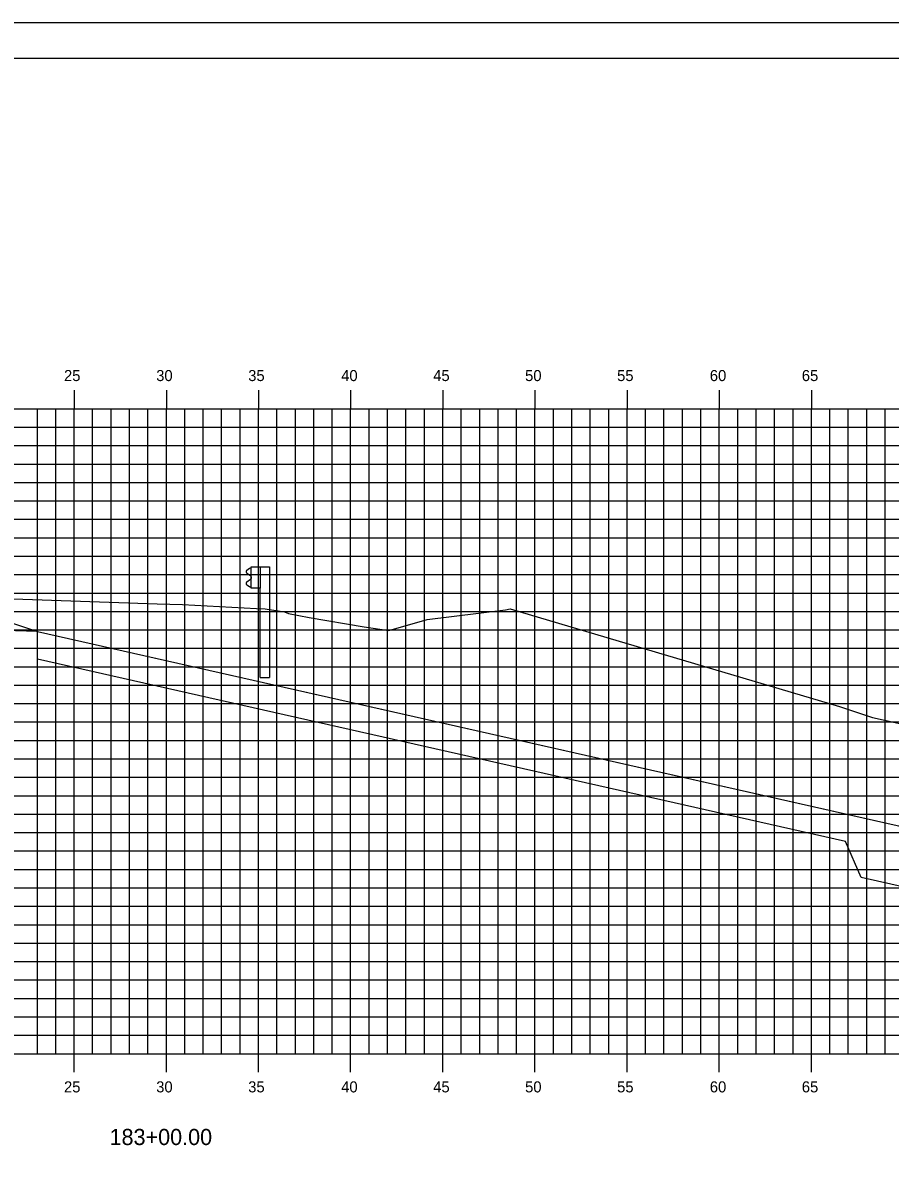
# Model space of a CAD drawing. Extents: x 850598 to 870284, y 366541 to 366651.
# Drawn here: x 859986.9 to 860033.9, y 366589.2 to 366651.2 of the extents above; entities that cross this region are included whole.
import ezdxf

# ---------------------------------------------------------------- set-up
doc = ezdxf.new("R2010")
doc.units = 0
for name, color, linetype in [('BORDER', 7, 'Continuous'), ('D_Drainage_RipRap', 7, 'Continuous'), ('D_Roadway_Centerline', 7, 'Continuous'), ('D_Roadway_SlopeLines', 7, 'Continuous'), ('D_Roadway_SubGrade', 7, 'Continuous'), ('H_V ANNOTATION', 7, 'Continuous'), ('MAJOR', 7, 'Continuous'), ('MINOR', 7, 'Continuous'), ('PLOT BOUNDARY', 7, 'Continuous'), ('S_Guardrail_Beam', 7, 'Continuous'), ('S_Roadway_Centerline', 7, 'Continuous')]:
    doc.layers.add(name, color=color, linetype=linetype)

msp = doc.modelspace()

# ---------------------------------------------------------------- linework, layer by layer
at = {"layer": 'BORDER'}
msp.add_line((860079.672, 366649.225), (859919.672, 366649.225), dxfattribs=at)
at = {"layer": 'D_Drainage_RipRap'}
msp.add_lwpolyline([(860031.515, 366608.243), (860048.263, 366604.467), (860058.125, 366602.243), (860055.125, 366599.243), (860052.125, 366599.243), (860049.125, 366601.017), (860032.377, 366604.793), (860031.515, 366606.743), (859987.672, 366616.629), (859987.672, 366618.129)], close=True, dxfattribs=at)
at = {"layer": 'D_Roadway_Centerline'}
msp.add_lwpolyline([(859924.672, 366618.704), (859929.472, 366616.304), (859934.283, 366617.907), (859939.472, 366619.637), (859953.672, 366620.489), (859964.672, 366620.819), (859975.672, 366620.489), (859979.672, 366620.249), (859981.672, 366620.129), (859987.672, 366618.129), (860031.515, 366608.243), (860048.263, 366604.467), (860058.125, 366602.243), (860062.125, 366602.243)], dxfattribs=at)
at = {"layer": 'D_Roadway_SlopeLines'}
msp.add_lwpolyline([(859987.672, 366618.129), (860058.125, 366602.243), (860058.125, 366602.243)], dxfattribs=at)
at = {"layer": 'D_Roadway_SubGrade'}
msp.add_lwpolyline([(859975.672, 366619.989), (859976.672, 366619.929), (859976.672, 366620.179), (859981.672, 366619.879), (859981.672, 366620.129), (859987.672, 366618.129), (859975.672, 366618.489)], close=True, dxfattribs=at)
at = {"layer": 'MAJOR'}
for p, q in [((859989.672, 366631.227), (859989.672, 366630.225)), ((859989.672, 366631.227), (859989.672, 366630.225)), ((859994.672, 366631.227), (859994.672, 366630.225)), ((859994.672, 366631.227), (859994.672, 366630.225)), ((859999.672, 366631.227), (859999.672, 366630.225)), ((859999.672, 366631.227), (859999.672, 366630.225)), ((860004.672, 366631.227), (860004.672, 366630.225)), ((860004.672, 366631.227), (860004.672, 366630.225)), ((860009.672, 366631.227), (860009.672, 366630.225)), ((860009.672, 366631.227), (860009.672, 366630.225)), ((860014.672, 366631.227), (860014.672, 366630.225)), ((860014.672, 366631.227), (860014.672, 366630.225)), ((860019.672, 366631.227), (860019.672, 366630.225)), ((860019.672, 366631.227), (860019.672, 366630.225)), ((860024.672, 366631.227), (860024.672, 366630.225)), ((860024.672, 366631.227), (860024.672, 366630.225)), ((860029.672, 366631.227), (860029.672, 366630.225)), ((860029.672, 366631.227), (860029.672, 366630.225)), ((859924.672, 366630.225), (860064.672, 366630.225)), ((859924.672, 366630.225), (860064.672, 366630.225)), ((859924.672, 366630.225), (860064.672, 366630.225)), ((859924.672, 366630.225), (860064.672, 366630.225)), ((859989.672, 366595.225), (859989.672, 366630.225)), ((859989.672, 366595.225), (859989.672, 366630.225)), ((859994.672, 366595.225), (859994.672, 366630.225)), ((859994.672, 366595.225), (859994.672, 366630.225)), ((859999.672, 366595.225), (859999.672, 366630.225)), ((859999.672, 366595.225), (859999.672, 366630.225)), ((860004.672, 366595.225), (860004.672, 366630.225)), ((860004.672, 366595.225), (860004.672, 366630.225)), ((860009.672, 366595.225), (860009.672, 366630.225)), ((860009.672, 366595.225), (860009.672, 366630.225)), ((860014.672, 366595.225), (860014.672, 366630.225)), ((860014.672, 366595.225), (860014.672, 366630.225)), ((860019.672, 366595.225), (860019.672, 366630.225)), ((860019.672, 366595.225), (860019.672, 366630.225)), ((860024.672, 366595.225), (860024.672, 366630.225)), ((860024.672, 366595.225), (860024.672, 366630.225)), ((860029.672, 366595.225), (860029.672, 366630.225)), ((860029.672, 366595.225), (860029.672, 366630.225)), ((859924.672, 366625.225), (860064.672, 366625.225)), ((859924.672, 366625.225), (860064.672, 366625.225)), ((859924.672, 366620.225), (860064.672, 366620.225)), ((859924.672, 366620.225), (860064.672, 366620.225)), ((859924.672, 366615.225), (860064.672, 366615.225)), ((859924.672, 366615.225), (860064.672, 366615.225)), ((859924.672, 366610.225), (860064.672, 366610.225)), ((859924.672, 366610.225), (860064.672, 366610.225)), ((859924.672, 366605.225), (860064.672, 366605.225)), ((859924.672, 366605.225), (860064.672, 366605.225)), ((859924.672, 366600.225), (860064.672, 366600.225)), ((859924.672, 366600.225), (860064.672, 366600.225)), ((859924.672, 366595.225), (860064.672, 366595.225)), ((859924.672, 366595.225), (860064.672, 366595.225)), ((859924.672, 366595.225), (860064.672, 366595.225)), ((859924.672, 366595.225), (860064.672, 366595.225)), ((859989.672, 366594.223), (859989.672, 366595.225)), ((859989.672, 366594.223), (859989.672, 366595.225)), ((859994.672, 366594.223), (859994.672, 366595.225)), ((859994.672, 366594.223), (859994.672, 366595.225)), ((859999.672, 366594.223), (859999.672, 366595.225)), ((859999.672, 366594.223), (859999.672, 366595.225)), ((860004.672, 366594.223), (860004.672, 366595.225)), ((860004.672, 366594.223), (860004.672, 366595.225)), ((860009.672, 366594.223), (860009.672, 366595.225)), ((860009.672, 366594.223), (860009.672, 366595.225)), ((860014.672, 366594.223), (860014.672, 366595.225)), ((860014.672, 366594.223), (860014.672, 366595.225)), ((860019.672, 366594.223), (860019.672, 366595.225)), ((860019.672, 366594.223), (860019.672, 366595.225)), ((860024.672, 366594.223), (860024.672, 366595.225)), ((860024.672, 366594.223), (860024.672, 366595.225)), ((860029.672, 366594.223), (860029.672, 366595.225)), ((860029.672, 366594.223), (860029.672, 366595.225))]:
    msp.add_line(p, q, dxfattribs=at)
at = {"layer": 'MINOR'}
for p, q in [((859987.672, 366595.225), (859987.672, 366630.225)), ((859987.672, 366595.225), (859987.672, 366630.225)), ((859988.672, 366595.225), (859988.672, 366630.225)), ((859988.672, 366595.225), (859988.672, 366630.225)), ((859990.672, 366595.225), (859990.672, 366630.225)), ((859990.672, 366595.225), (859990.672, 366630.225)), ((859991.672, 366595.225), (859991.672, 366630.225)), ((859991.672, 366595.225), (859991.672, 366630.225)), ((859992.672, 366595.225), (859992.672, 366630.225)), ((859992.672, 366595.225), (859992.672, 366630.225)), ((859993.672, 366595.225), (859993.672, 366630.225)), ((859993.672, 366595.225), (859993.672, 366630.225)), ((859995.672, 366595.225), (859995.672, 366630.225)), ((859995.672, 366595.225), (859995.672, 366630.225)), ((859996.672, 366595.225), (859996.672, 366630.225)), ((859996.672, 366595.225), (859996.672, 366630.225)), ((859997.672, 366595.225), (859997.672, 366630.225)), ((859997.672, 366595.225), (859997.672, 366630.225)), ((859998.672, 366595.225), (859998.672, 366630.225)), ((859998.672, 366595.225), (859998.672, 366630.225)), ((860000.672, 366595.225), (860000.672, 366630.225)), ((860000.672, 366595.225), (860000.672, 366630.225)), ((860001.672, 366595.225), (860001.672, 366630.225)), ((860001.672, 366595.225), (860001.672, 366630.225)), ((860002.672, 366595.225), (860002.672, 366630.225)), ((860002.672, 366595.225), (860002.672, 366630.225)), ((860003.672, 366595.225), (860003.672, 366630.225)), ((860003.672, 366595.225), (860003.672, 366630.225)), ((860005.672, 366595.225), (860005.672, 366630.225)), ((860005.672, 366595.225), (860005.672, 366630.225)), ((860006.672, 366595.225), (860006.672, 366630.225)), ((860006.672, 366595.225), (860006.672, 366630.225)), ((860007.672, 366595.225), (860007.672, 366630.225)), ((860007.672, 366595.225), (860007.672, 366630.225)), ((860008.672, 366595.225), (860008.672, 366630.225)), ((860008.672, 366595.225), (860008.672, 366630.225)), ((860010.672, 366595.225), (860010.672, 366630.225)), ((860010.672, 366595.225), (860010.672, 366630.225)), ((860011.672, 366595.225), (860011.672, 366630.225)), ((860011.672, 366595.225), (860011.672, 366630.225)), ((860012.672, 366595.225), (860012.672, 366630.225)), ((860012.672, 366595.225), (860012.672, 366630.225)), ((860013.672, 366595.225), (860013.672, 366630.225)), ((860013.672, 366595.225), (860013.672, 366630.225)), ((860015.672, 366595.225), (860015.672, 366630.225)), ((860015.672, 366595.225), (860015.672, 366630.225)), ((860016.672, 366595.225), (860016.672, 366630.225)), ((860016.672, 366595.225), (860016.672, 366630.225)), ((860017.672, 366595.225), (860017.672, 366630.225)), ((860017.672, 366595.225), (860017.672, 366630.225)), ((860018.672, 366595.225), (860018.672, 366630.225)), ((860018.672, 366595.225), (860018.672, 366630.225)), ((860020.672, 366595.225), (860020.672, 366630.225)), ((860020.672, 366595.225), (860020.672, 366630.225)), ((860021.672, 366595.225), (860021.672, 366630.225)), ((860021.672, 366595.225), (860021.672, 366630.225)), ((860022.672, 366595.225), (860022.672, 366630.225)), ((860022.672, 366595.225), (860022.672, 366630.225)), ((860023.672, 366595.225), (860023.672, 366630.225)), ((860023.672, 366595.225), (860023.672, 366630.225)), ((860025.672, 366595.225), (860025.672, 366630.225)), ((860025.672, 366595.225), (860025.672, 366630.225)), ((860026.672, 366595.225), (860026.672, 366630.225)), ((860026.672, 366595.225), (860026.672, 366630.225)), ((860027.672, 366595.225), (860027.672, 366630.225)), ((860027.672, 366595.225), (860027.672, 366630.225)), ((860028.672, 366595.225), (860028.672, 366630.225)), ((860028.672, 366595.225), (860028.672, 366630.225)), ((860030.672, 366595.225), (860030.672, 366630.225)), ((860030.672, 366595.225), (860030.672, 366630.225)), ((860031.672, 366595.225), (860031.672, 366630.225)), ((860031.672, 366595.225), (860031.672, 366630.225)), ((860032.672, 366595.225), (860032.672, 366630.225)), ((860032.672, 366595.225), (860032.672, 366630.225)), ((860033.672, 366595.225), (860033.672, 366630.225)), ((860033.672, 366595.225), (860033.672, 366630.225)), ((859924.672, 366629.225), (860064.672, 366629.225)), ((859924.672, 366629.225), (860064.672, 366629.225)), ((859924.672, 366628.225), (860064.672, 366628.225)), ((859924.672, 366628.225), (860064.672, 366628.225)), ((859924.672, 366627.225), (860064.672, 366627.225)), ((859924.672, 366627.225), (860064.672, 366627.225)), ((859924.672, 366626.225), (860064.672, 366626.225)), ((859924.672, 366626.225), (860064.672, 366626.225)), ((859924.672, 366624.225), (860064.672, 366624.225)), ((859924.672, 366624.225), (860064.672, 366624.225)), ((859924.672, 366623.225), (860064.672, 366623.225)), ((859924.672, 366623.225), (860064.672, 366623.225)), ((859924.672, 366622.225), (860064.672, 366622.225)), ((859924.672, 366622.225), (860064.672, 366622.225)), ((859924.672, 366621.225), (860064.672, 366621.225)), ((859924.672, 366621.225), (860064.672, 366621.225)), ((859924.672, 366619.225), (860064.672, 366619.225)), ((859924.672, 366619.225), (860064.672, 366619.225)), ((859924.672, 366618.225), (860064.672, 366618.225)), ((859924.672, 366618.225), (860064.672, 366618.225)), ((859924.672, 366617.225), (860064.672, 366617.225)), ((859924.672, 366617.225), (860064.672, 366617.225)), ((859924.672, 366616.225), (860064.672, 366616.225)), ((859924.672, 366616.225), (860064.672, 366616.225)), ((859924.672, 366614.225), (860064.672, 366614.225)), ((859924.672, 366614.225), (860064.672, 366614.225)), ((859924.672, 366613.225), (860064.672, 366613.225)), ((859924.672, 366613.225), (860064.672, 366613.225)), ((859924.672, 366612.225), (860064.672, 366612.225)), ((859924.672, 366612.225), (860064.672, 366612.225)), ((859924.672, 366611.225), (860064.672, 366611.225)), ((859924.672, 366611.225), (860064.672, 366611.225)), ((859924.672, 366609.225), (860064.672, 366609.225)), ((859924.672, 366609.225), (860064.672, 366609.225)), ((859924.672, 366608.225), (860064.672, 366608.225)), ((859924.672, 366608.225), (860064.672, 366608.225)), ((859924.672, 366607.225), (860064.672, 366607.225)), ((859924.672, 366607.225), (860064.672, 366607.225)), ((859924.672, 366606.225), (860064.672, 366606.225)), ((859924.672, 366606.225), (860064.672, 366606.225)), ((859924.672, 366604.225), (860064.672, 366604.225)), ((859924.672, 366604.225), (860064.672, 366604.225)), ((859924.672, 366603.225), (860064.672, 366603.225)), ((859924.672, 366603.225), (860064.672, 366603.225)), ((859924.672, 366602.225), (860064.672, 366602.225)), ((859924.672, 366602.225), (860064.672, 366602.225)), ((859924.672, 366601.225), (860064.672, 366601.225)), ((859924.672, 366601.225), (860064.672, 366601.225)), ((859924.672, 366599.225), (860064.672, 366599.225)), ((859924.672, 366599.225), (860064.672, 366599.225)), ((859924.672, 366598.225), (860064.672, 366598.225)), ((859924.672, 366598.225), (860064.672, 366598.225)), ((859924.672, 366597.225), (860064.672, 366597.225)), ((859924.672, 366597.225), (860064.672, 366597.225)), ((859924.672, 366596.225), (860064.672, 366596.225)), ((859924.672, 366596.225), (860064.672, 366596.225))]:
    msp.add_line(p, q, dxfattribs=at)
at = {"layer": 'PLOT BOUNDARY'}
msp.add_lwpolyline([(859911.579, 366541.166), (860081.579, 366541.166), (860081.579, 366651.166), (859911.579, 366651.166)], close=True, dxfattribs=at)
at = {"layer": 'S_Guardrail_Beam'}
for p, q in [((859999.18, 366621.553), (859999.036, 366621.453)), ((859999.278, 366621.575), (859999.196, 366621.56)), ((859999.278, 366621.648), (859999.768, 366621.648)), ((859999.278, 366620.481), (859999.278, 366621.648)), ((859999.768, 366621.648), (860000.26, 366621.648)), ((859999.768, 366621.648), (859999.768, 366620.481)), ((860000.26, 366621.648), (860000.26, 366615.648)), ((859999.036, 366621.31), (859999.232, 366621.174)), ((859999.232, 366620.954), (859999.036, 366620.818)), ((859999.265, 366621.11), (859999.265, 366621.019)), ((859999.036, 366620.675), (859999.18, 366620.575)), ((859999.196, 366620.568), (859999.278, 366620.554)), ((859999.768, 366620.481), (859999.278, 366620.481)), ((859999.768, 366615.648), (859999.768, 366620.481)), ((859999.768, 366615.648), (860000.26, 366615.648))]:
    msp.add_line(p, q, dxfattribs=at)
for centre, major_axis, start_param, end_param in [((859999.086, 366621.382), (-0.0877, 0), 5.323254, 7.243116), ((859999.204, 366621.519), (-0.0417, 0), 4.886922, 5.323254), ((859999.086, 366620.747), (-0.0877, 0), 5.323254, 7.243116), ((859999.186, 366621.11), (0.0789, 0), 0, 0.959931), ((859999.186, 366621.019), (0.0789, 0), 5.323254, 6.283185), ((859999.204, 366620.609), (-0.0417, 0), 0.959931, 1.396263)]:
    msp.add_ellipse(centre, major_axis=major_axis, ratio=0.995501, start_param=start_param, end_param=end_param, dxfattribs=at)
at = {"layer": 'S_Roadway_Centerline'}
msp.add_lwpolyline([(859984.271, 366619.989), (859994.181, 366619.636), (859995.554, 366619.596), (859999.571, 366619.39), (860000.038, 366619.363), (860001.085, 366619.196), (860001.296, 366619.121), (860002.414, 366618.887), (860005.404, 366618.383), (860006.75, 366618.19), (860008.828, 366618.786), (860013.067, 366619.313), (860013.324, 366619.369), (860031.188, 366614.059), (860032.977, 366613.475), (860034.71, 366613.081)], dxfattribs=at)

# ---------------------------------------------------------------- texts
at = {"layer": 'H_V ANNOTATION'}
for s, height, p in [('25', 0.6, (859989.118, 366631.725)), ('30', 0.6, (859994.121, 366631.725)), ('35', 0.6, (859999.113, 366631.725)), ('40', 0.6, (860004.158, 366631.725)), ('45', 0.6, (860009.15, 366631.725)), ('50', 0.6, (860014.136, 366631.725)), ('55', 0.6, (860019.128, 366631.725)), ('60', 0.6, (860024.158, 366631.725)), ('65', 0.6, (860029.15, 366631.725)), ('25', 0.6, (859989.118, 366593.125)), ('30', 0.6, (859994.121, 366593.125)), ('35', 0.6, (859999.113, 366593.125)), ('40', 0.6, (860004.158, 366593.125)), ('45', 0.6, (860009.15, 366593.125)), ('50', 0.6, (860014.136, 366593.125)), ('55', 0.6, (860019.128, 366593.125)), ('60', 0.6, (860024.158, 366593.125)), ('65', 0.6, (860029.15, 366593.125)), ('183+00.00', 0.875, (859991.59, 366590.268))]:
    msp.add_text(s, height=height, dxfattribs=at).set_placement(p)

doc.saveas('drawing.dxf')
